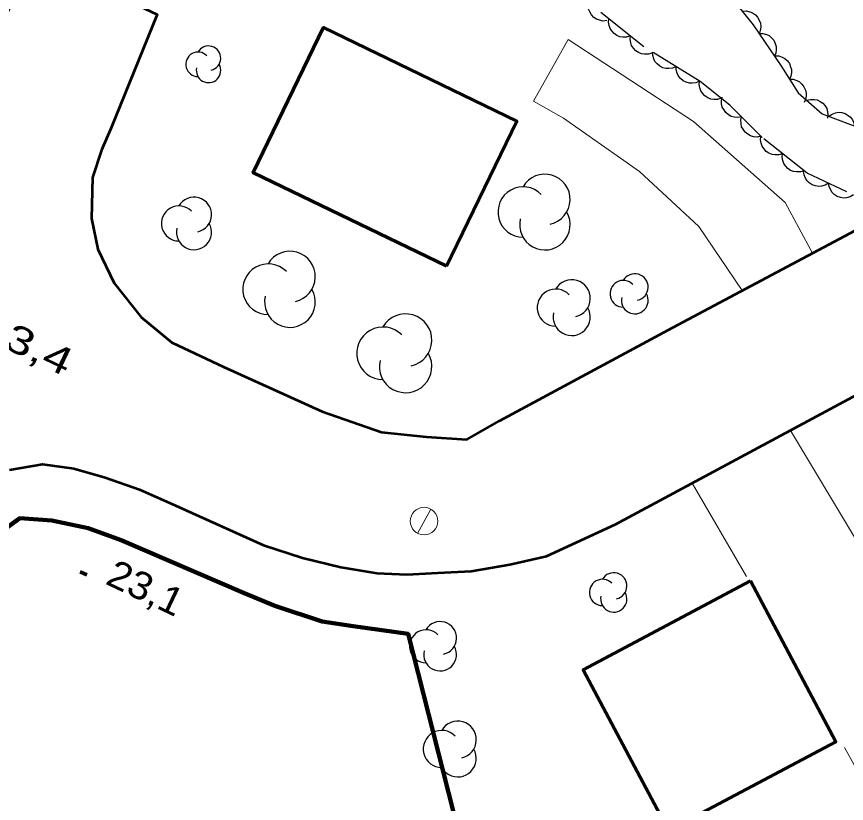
# Model space of a CAD drawing. Extents: x 356765 to 358572, y 5103174 to 5104650.
# Drawn here: x 357414.32 to 357459.45, y 5104052.88 to 5104095.66 of the extents above; entities that cross this region are included whole.
import ezdxf

# ---------------------------------------------------------------- set-up
doc = ezdxf.new("R2010")
doc.units = 0
doc.header["$LTSCALE"] = 0.6
doc.linetypes.add('DOT_DASHED', pattern=[7.7, 5, -1.2, 0.3, -1.2])
for name, color, linetype, lineweight in [('19', 7, 'Continuous', 13), ('21', 7, 'Continuous', 53), ('3', 7, 'Continuous', 140), ('31', 7, 'Continuous', 70), ('36', 7, 'Continuous', 13), ('37', 7, 'Continuous', 13), ('44', 7, 'Continuous', 25)]:
    doc.layers.add(name, color=color, linetype=linetype, lineweight=lineweight)

msp = doc.modelspace()

# ---------------------------------------------------------------- linework, layer by layer
at = {"layer": '19'}
msp.add_line((357454.02, 5104065.22), (357451.07, 5104070.29), dxfattribs=at)
for points in [[(357457.61, 5104082.79), (357456.13, 5104085.55), (357451.14, 5104089.95), (357444.31, 5104094.41), (357442.44, 5104091.06), (357444.07, 5104090.13), (357448.2, 5104087.24), (357451.42, 5104084.25), (357453.79, 5104080.76)], [(357456.41, 5104073.16), (357466.18, 5104056.88), (357460.52, 5104053.79), (357459.34, 5104055.92)]]:
    msp.add_lwpolyline(points, dxfattribs=at)
at = {"layer": '21'}
for points in [[(357413.94, 5104071.01), (357415.72, 5104071.33), (357417.43, 5104071.09), (357419.14, 5104070.59), (357421.01, 5104069.95), (357422.97, 5104069.08), (357427.74, 5104066.92), (357429.87, 5104066.23), (357431.96, 5104065.73), (357433.92, 5104065.4), (357435.55, 5104065.32), (357437.23, 5104065.41), (357439.05, 5104065.5), (357441.14, 5104065.87), (357443.14, 5104066.32), (357446.88, 5104068.04), (357469.55, 5104080.22), (357504.68, 5104099.17), (357537.43, 5104116.21)], [(357401.78, 5104070.23), (357415.26, 5104098.97), (357421.97, 5104095.78), (357419.46, 5104089.62), (357418.93, 5104088.4), (357418.45, 5104086.91), (357418.39, 5104084.69), (357418.74, 5104083.01), (357419.62, 5104081.16), (357421.09, 5104079.32), (357422.76, 5104077.94), (357425.58, 5104076.61), (357430.93, 5104074.18), (357434.17, 5104073.07), (357436.61, 5104072.8), (357438.81, 5104072.66), (357440.59, 5104073.68), (357450.01, 5104078.75), (357471.24, 5104090.05)]]:
    msp.add_lwpolyline(points, dxfattribs=at)
at = {"layer": '3'}
msp.add_line((357417.78, 5104065.47), (357418.14, 5104065.3), dxfattribs=at)
at = {"layer": '31'}
for points in [[(357437.7, 5104082.08), (357427.19, 5104087.17), (357431.01, 5104095.07), (357441.52, 5104089.98), (357437.7, 5104082.08)], [(357454.23, 5104064.97), (357458.87, 5104056.23), (357449.78, 5104051.4), (357445.14, 5104060.13), (357454.23, 5104064.97)]]:
    msp.add_lwpolyline(points, close=True, dxfattribs=at)
at = {"layer": '36'}
msp.add_line((357436.12, 5104067.56), (357436.84, 5104068.88), dxfattribs=at)
msp.add_circle((357436.4793, 5104068.225), 0.75, dxfattribs=at)
at = {"layer": '37', "lineweight": 158}
msp.add_lwpolyline([(357395.71, 5104032.4), (357412.33, 5104066.47), (357413.28, 5104067.51), (357414.49, 5104068.38), (357416.24, 5104068.25), (357418.21, 5104067.84), (357420.01, 5104067.19), (357426.66, 5104064.33), (357428.37, 5104063.62), (357430.93, 5104062.76), (357432.63, 5104062.51), (357435.61, 5104062.09), (357441.95, 5104037.2), (357422.05, 5104011.34), (357395.81, 5104032.26), (357395.71, 5104032.4)], close=True, dxfattribs=at)
at = {"layer": '44', "linetype": 'DOT_DASHED'}
for points in [[(357459.49, 5104124.38), (357457.69, 5104123.62), (357455.22, 5104123.04), (357452.52, 5104122.4), (357448.72, 5104121.19), (357445.65, 5104119.19), (357444.3, 5104118.18), (357442.79, 5104116.87), (357441.96, 5104115.38), (357442.03, 5104113.39), (357442.56, 5104111.53), (357443.77, 5104109.5), (357445.19, 5104107.14), (357446.34, 5104105.34), (357447.12, 5104103.93), (357448.77, 5104101.64), (357451.16, 5104098.56), (357453, 5104096.95), (357454.38, 5104095.21), (357455.89, 5104093), (357456.82, 5104091.51), (357458.14, 5104090.38), (357460.4, 5104089.52)], [(357459.48, 5104086.13), (357457.31, 5104087.14), (357454.87, 5104089.08), (357453.12, 5104090.84), (357451.49, 5104092.13), (357448.44, 5104094.02), (357446, 5104095.96)]]:
    msp.add_lwpolyline(points, dxfattribs=at)
at = {"layer": '44'}
for points in [[(357446.43, 5104095.44), (357446.22, 5104095.42), (357446.02, 5104095.46), (357445.86, 5104095.52), (357445.72, 5104095.62), (357445.59, 5104095.75), (357445.5, 5104095.92), (357445.43, 5104096.07), (357445.41, 5104096.24), (357445.43, 5104096.43), (357445.48, 5104096.6)], [(357453.79, 5104095.95), (357454, 5104095.97), (357454.2, 5104095.92), (357454.35, 5104095.86), (357454.5, 5104095.76), (357454.62, 5104095.63), (357454.71, 5104095.46), (357454.78, 5104095.31), (357454.79, 5104095.13), (357454.78, 5104094.95), (357454.72, 5104094.78)], [(357447.7, 5104094.61), (357447.5, 5104094.54), (357447.3, 5104094.54), (357447.13, 5104094.56), (357446.97, 5104094.63), (357446.82, 5104094.74), (357446.69, 5104094.88), (357446.6, 5104095.01), (357446.54, 5104095.18), (357446.51, 5104095.36), (357446.53, 5104095.54)], [(357448.88, 5104093.67), (357448.68, 5104093.61), (357448.47, 5104093.61), (357448.31, 5104093.63), (357448.15, 5104093.7), (357447.99, 5104093.8), (357447.87, 5104093.95), (357447.77, 5104094.08), (357447.72, 5104094.24), (357447.69, 5104094.43), (357447.7, 5104094.61)], [(357454.69, 5104094.75), (357454.9, 5104094.75), (357455.1, 5104094.69), (357455.25, 5104094.63), (357455.38, 5104094.51), (357455.5, 5104094.37), (357455.58, 5104094.19), (357455.63, 5104094.04), (357455.63, 5104093.86), (357455.61, 5104093.68), (357455.54, 5104093.51)], [(357450.19, 5104092.94), (357450, 5104092.85), (357449.8, 5104092.83), (357449.63, 5104092.83), (357449.46, 5104092.88), (357449.3, 5104092.96), (357449.15, 5104093.09), (357449.04, 5104093.21), (357448.97, 5104093.37), (357448.92, 5104093.55), (357448.91, 5104093.73)], [(357455.56, 5104093.53), (357455.77, 5104093.52), (357455.96, 5104093.45), (357456.11, 5104093.38), (357456.24, 5104093.26), (357456.35, 5104093.11), (357456.42, 5104092.93), (357456.47, 5104092.78), (357456.46, 5104092.6), (357456.43, 5104092.42), (357456.36, 5104092.25)], [(357451.46, 5104092.15), (357451.27, 5104092.06), (357451.07, 5104092.04), (357450.91, 5104092.04), (357450.74, 5104092.09), (357450.57, 5104092.17), (357450.43, 5104092.3), (357450.32, 5104092.42), (357450.24, 5104092.58), (357450.2, 5104092.76), (357450.19, 5104092.94)], [(357452.64, 5104091.22), (357452.44, 5104091.16), (357452.24, 5104091.15), (357452.07, 5104091.17), (357451.91, 5104091.24), (357451.76, 5104091.35), (357451.63, 5104091.49), (357451.54, 5104091.62), (357451.48, 5104091.79), (357451.45, 5104091.97), (357451.46, 5104092.15)], [(357456.36, 5104092.25), (357456.56, 5104092.25), (357456.76, 5104092.18), (357456.9, 5104092.11), (357457.03, 5104091.99), (357457.14, 5104091.84), (357457.22, 5104091.66), (357457.26, 5104091.5), (357457.26, 5104091.33), (357457.22, 5104091.15), (357457.15, 5104090.98)], [(357453.75, 5104090.21), (357453.54, 5104090.17), (357453.34, 5104090.19), (357453.18, 5104090.23), (357453.03, 5104090.32), (357452.89, 5104090.44), (357452.78, 5104090.6), (357452.7, 5104090.74), (357452.66, 5104090.91), (357452.65, 5104091.1), (357452.69, 5104091.27)], [(357457.29, 5104091.11), (357457.49, 5104091.16), (357457.7, 5104091.16), (357457.86, 5104091.13), (357458.02, 5104091.05), (357458.17, 5104090.95), (357458.29, 5104090.8), (357458.38, 5104090.66), (357458.43, 5104090.49), (357458.45, 5104090.31), (357458.43, 5104090.13)], [(357454.8, 5104089.15), (357454.6, 5104089.11), (357454.4, 5104089.13), (357454.24, 5104089.17), (357454.09, 5104089.26), (357453.94, 5104089.38), (357453.83, 5104089.53), (357453.75, 5104089.67), (357453.72, 5104089.85), (357453.71, 5104090.03), (357453.75, 5104090.21)], [(357458.5, 5104090.24), (357458.67, 5104090.36), (357458.86, 5104090.43), (357459.03, 5104090.46), (357459.2, 5104090.44), (357459.38, 5104090.39), (357459.54, 5104090.29), (357459.67, 5104090.19), (357459.78, 5104090.05), (357459.86, 5104089.88), (357459.9, 5104089.71)], [(357455.97, 5104088.2), (357455.77, 5104088.14), (357455.57, 5104088.14), (357455.41, 5104088.16), (357455.24, 5104088.23), (357455.09, 5104088.33), (357454.96, 5104088.48), (357454.87, 5104088.61), (357454.81, 5104088.77), (357454.78, 5104088.96), (357454.8, 5104089.14)], [(357457.15, 5104087.27), (357456.95, 5104087.21), (357456.74, 5104087.21), (357456.58, 5104087.23), (357456.42, 5104087.3), (357456.26, 5104087.4), (357456.14, 5104087.54), (357456.04, 5104087.67), (357455.99, 5104087.84), (357455.96, 5104088.02), (357455.97, 5104088.2)], [(357458.48, 5104086.6), (357458.3, 5104086.49), (357458.1, 5104086.44), (357457.94, 5104086.42), (357457.77, 5104086.45), (357457.59, 5104086.51), (357457.43, 5104086.62), (357457.31, 5104086.73), (357457.22, 5104086.88), (357457.15, 5104087.05), (357457.12, 5104087.23)], [(357459.84, 5104085.96), (357459.66, 5104085.86), (357459.46, 5104085.81), (357459.3, 5104085.79), (357459.13, 5104085.82), (357458.95, 5104085.88), (357458.79, 5104085.99), (357458.67, 5104086.1), (357458.58, 5104086.25), (357458.51, 5104086.42), (357458.48, 5104086.6)]]:
    msp.add_lwpolyline(points, dxfattribs=at)
for centre, radius, start, end in [((357424.1859, 5104093.0651), 0.6649, 44.11537, 269.80396), ((357424.7577, 5104093.3975), 0.6649, 282.26917, 149.72626), ((357424.7577, 5104092.7327), 0.6649, 166.93686, 29.62122), ((357443.0534, 5104085.7176), 1.3729, 282.26917, 149.72626), ((357441.8727, 5104085.0312), 1.3729, 44.11537, 269.80396), ((357423.9682, 5104084.8883), 0.9534, 282.26917, 149.72626), ((357423.1483, 5104084.4116), 0.9534, 44.11537, 269.80396), ((357443.0534, 5104084.3447), 1.3729, 166.93686, 29.62122), ((357423.9682, 5104083.935), 0.9534, 166.93686, 29.62122), ((357429.186, 5104081.5209), 1.3792, 282.26917, 149.72626), ((357428, 5104080.8313), 1.3792, 44.11537, 269.80396), ((357447.9432, 5104080.9495), 0.726, 282.26917, 149.72626), ((357444.5122, 5104080.3384), 1.0109, 282.26917, 149.72626), ((357447.3189, 5104080.5865), 0.726, 44.11537, 269.80396), ((357429.186, 5104080.1417), 1.3792, 166.93686, 29.62122), ((357443.6428, 5104079.833), 1.0109, 44.11537, 269.80396), ((357447.9432, 5104080.2235), 0.726, 166.93686, 29.62122), ((357444.5122, 5104079.3275), 1.0109, 166.93686, 29.62122), ((357435.4766, 5104078.0666), 1.4284, 282.26917, 149.72626), ((357434.2482, 5104077.3524), 1.4284, 44.11537, 269.80396), ((357435.4766, 5104076.6382), 1.4284, 166.93686, 29.62122), ((357446.7984, 5104064.7034), 0.7144, 282.26917, 149.72626), ((357446.184, 5104064.3462), 0.7144, 44.11537, 269.80396), ((357446.7984, 5104063.989), 0.7144, 166.93686, 29.62122), ((357437.3534, 5104061.8673), 0.894, 282.26917, 149.72626), ((357436.5845, 5104061.4203), 0.894, 44.11537, 269.80396), ((357437.3534, 5104060.9733), 0.894, 166.93686, 29.62122), ((357438.312, 5104056.3381), 1.0103, 282.26917, 149.72626), ((357437.4431, 5104055.8329), 1.0103, 44.11537, 269.80396), ((357438.312, 5104055.3278), 1.0103, 166.93686, 29.62122)]:
    msp.add_arc(centre, radius, start, end, dxfattribs=at)

# ---------------------------------------------------------------- texts
at = {"layer": '3'}
for s, width, p in [('23,4   ', 1.35, (357412.16, 5104078.34)), ('23,1   ', 1.1, (357419.08, 5104064.84))]:
    msp.add_text(s, height=1.5, rotation=334.619, dxfattribs=dict(at, width=width)).set_placement(p)

doc.saveas('drawing.dxf')
